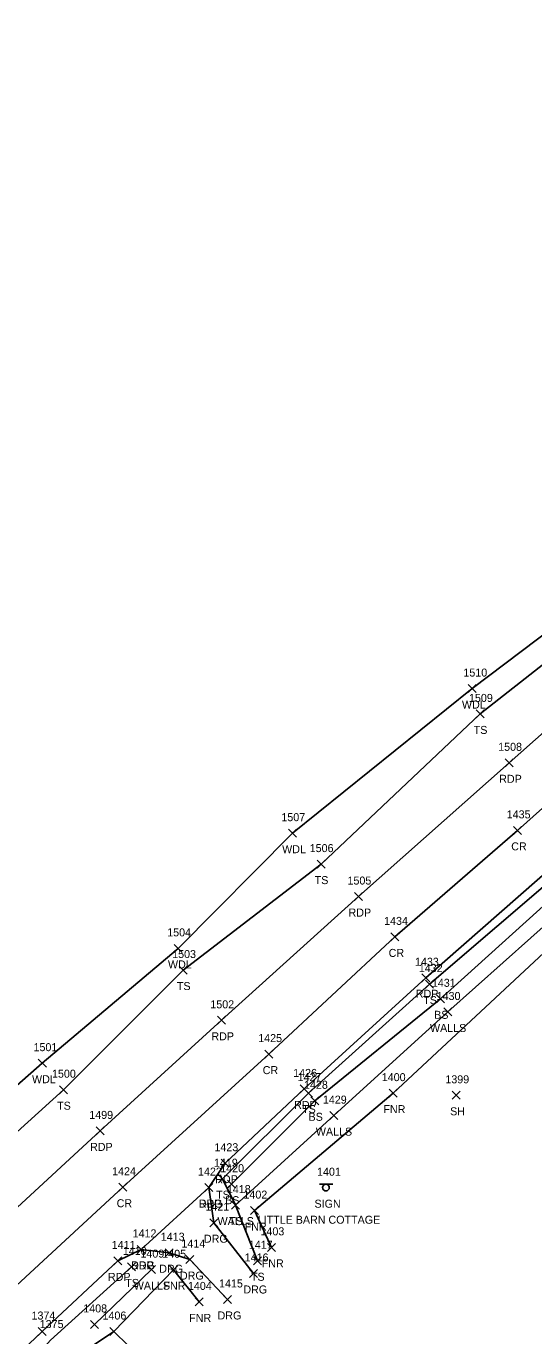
# Model space of a CAD drawing. Extents: x 1611797 to 1633212, y 298978 to 305475.
# Drawn here: x 1612774 to 1612900.9, y 300929.6 to 301256.8 of the extents above; entities that cross this region are included whole.
import ezdxf

# ---------------------------------------------------------------- set-up
doc = ezdxf.new("R2010")
doc.units = 0
for name, color, linetype in [('L_A', 7, 'Continuous'), ('L_I', 7, 'Continuous'), ('L_TIC', 7, 'Continuous'), ('LAWA', 7, 'Continuous'), ('LELB', 7, 'Continuous'), ('LFNC', 7, 'Continuous'), ('LWS', 7, 'Continuous'), ('P_A', 7, 'Continuous'), ('P_I', 7, 'Continuous'), ('P_TIC', 7, 'Continuous'), ('PET', 7, 'Continuous'), ('PRC', 7, 'Continuous'), ('R_A', 7, 'Continuous'), ('R_I', 7, 'Continuous'), ('R_TIC', 7, 'Continuous'), ('RDG', 7, 'Continuous'), ('S_A', 7, 'Continuous'), ('S_C', 7, 'Continuous'), ('S_I', 7, 'Continuous'), ('SSGN', 7, 'Continuous')]:
    doc.layers.add(name, color=color, linetype=linetype)

msp = doc.modelspace()

# ---------------------------------------------------------------- linework, layer by layer
at = {"layer": 'L_TIC'}
for points in [[(1612884.5, 301090.31), (1612886.5, 301092.31)], [(1612886.5, 301090.31), (1612884.5, 301092.31)], [(1612886.45, 301083.98), (1612888.45, 301085.98)], [(1612888.45, 301083.98), (1612886.45, 301085.98)], [(1612839.57, 301054.18), (1612841.57, 301056.18)], [(1612841.57, 301054.18), (1612839.57, 301056.18)], [(1612846.71, 301046.45), (1612848.71, 301048.45)], [(1612848.71, 301046.45), (1612846.71, 301048.45)], [(1612811.04, 301025.39), (1612813.04, 301027.39)], [(1612813.04, 301025.39), (1612811.04, 301027.39)], [(1612812.28, 301019.98), (1612814.28, 301021.98)], [(1612814.28, 301019.98), (1612812.28, 301021.98)], [(1612873.83, 301016.47), (1612875.83, 301018.47)], [(1612875.83, 301016.47), (1612873.83, 301018.47)], [(1612876.53, 301012.79), (1612878.53, 301014.79)], [(1612878.53, 301012.79), (1612876.53, 301014.79)], [(1612878.38, 301009.5), (1612880.38, 301011.5)], [(1612880.38, 301009.5), (1612878.38, 301011.5)], [(1612777.07, 300996.71), (1612779.07, 300998.71)], [(1612779.07, 300996.71), (1612777.07, 300998.71)], [(1612782.35, 300990.08), (1612784.35, 300992.08)], [(1612784.35, 300990.08), (1612782.35, 300992.08)], [(1612843.56, 300989.24), (1612845.56, 300991.24)], [(1612845.56, 300989.24), (1612843.56, 300991.24)], [(1612864.75, 300989.22), (1612866.75, 300991.22)], [(1612866.75, 300989.22), (1612864.75, 300991.22)], [(1612880.47, 300988.68), (1612882.47, 300990.68)], [(1612882.47, 300988.68), (1612880.47, 300990.68)], [(1612845.15, 300987.31), (1612847.15, 300989.31)], [(1612847.15, 300987.31), (1612845.15, 300989.31)], [(1612849.87, 300983.6), (1612851.87, 300985.6)], [(1612851.87, 300983.6), (1612849.87, 300985.6)], [(1612822.08, 300967.84), (1612824.08, 300969.84)], [(1612824.08, 300967.84), (1612822.08, 300969.84)], [(1612824.3, 300966.47), (1612826.3, 300968.47)], [(1612826.3, 300966.47), (1612824.3, 300968.47)], [(1612825.3, 300961.24), (1612827.3, 300963.24)], [(1612827.3, 300961.24), (1612825.3, 300963.24)], [(1612825.3, 300961.24), (1612827.3, 300963.24)], [(1612827.3, 300961.24), (1612825.3, 300963.24)], [(1612830.09, 300959.87), (1612832.09, 300961.87)], [(1612832.09, 300959.87), (1612830.09, 300961.87)], [(1612834.35, 300950.69), (1612836.35, 300952.69)], [(1612836.35, 300950.69), (1612834.35, 300952.69)], [(1612799.39, 300945.8), (1612801.39, 300947.8)], [(1612801.39, 300945.8), (1612799.39, 300947.8)], [(1612830.8, 300947.34), (1612832.8, 300949.34)], [(1612832.8, 300947.34), (1612830.8, 300949.34)], [(1612804.37, 300945.12), (1612806.37, 300947.12)], [(1612806.37, 300945.12), (1612804.37, 300947.12)], [(1612809.81, 300945.08), (1612811.81, 300947.08)], [(1612811.81, 300945.08), (1612809.81, 300947.08)], [(1612816.22, 300937.06), (1612818.22, 300939.06)], [(1612818.22, 300937.06), (1612816.22, 300939.06)], [(1612790.07, 300931.43), (1612792.07, 300933.43)], [(1612792.07, 300931.43), (1612790.07, 300933.43)], [(1612794.94, 300929.65), (1612796.94, 300931.65)], [(1612796.94, 300929.65), (1612794.94, 300931.65)], [(1612794.94, 300929.65), (1612796.94, 300931.65)], [(1612796.94, 300929.65), (1612794.94, 300931.65)]]:
    msp.add_lwpolyline(points, dxfattribs=at)
at = {"layer": 'LAWA'}
for points in [[(1612520.74, 300765.86), (1612525.12, 300761.04), (1612548.19, 300793.82), (1612575.42, 300818.41), (1612609.49, 300842.97), (1612636.94, 300862.89), (1612662.03, 300884.55), (1612680.8, 300909.05), (1612710.16, 300938.44), (1612744.18, 300967.96), (1612778.07, 300997.71), (1612812.04, 301026.39), (1612840.57, 301055.18), (1612885.5, 301091.31), (1612917.8, 301115.74), (1612945.04, 301143.93), (1612981.93, 301163.73), (1613015.11, 301183.73), (1613044.59, 301208.79), (1613081.48, 301227.19), (1613116.05, 301241.71), (1613152.1, 301256.82)], [(1612624.75, 300750.43), (1612642.54, 300770.59), (1612658.94, 300792.03), (1612667.35, 300807.75), (1612698.52, 300831.37), (1612731.01, 300861.47), (1612759.3, 300891.13), (1612784.86, 300923.22), (1612795.94, 300930.65), (1612803.07, 300923.64)]]:
    msp.add_lwpolyline(points, dxfattribs=at)
at = {"layer": 'LELB'}
for points in [[(1612556.39, 300782.85), (1612585.92, 300807.71), (1612616.04, 300831.67), (1612639.55, 300853.65), (1612667.54, 300878.88), (1612689.26, 300899.93), (1612719.35, 300928.8), (1612750.26, 300961.18), (1612783.35, 300991.08), (1612813.28, 301020.98), (1612847.71, 301047.45), (1612887.45, 301084.98), (1612921.59, 301111.82), (1612952.24, 301134.87), (1612986.57, 301158.76), (1613017.15, 301179.43), (1613050.39, 301197.72), (1613086.59, 301215.56), (1613120.28, 301230.23), (1613159.81, 301240.15)], [(1612831.8, 300948.34), (1612826.3, 300962.24), (1612823.08, 300968.84), (1612844.56, 300990.24), (1612874.83, 301017.47), (1612908.46, 301046.25), (1612946, 301078.94), (1612976.38, 301105.07), (1612997.58, 301119.19), (1613020.98, 301136.41), (1613045.12, 301153.67)], [(1612825.3, 300967.47), (1612846.15, 300988.31), (1612877.53, 301013.79), (1612910.94, 301043.97), (1612947.09, 301077.82), (1612978.5, 301103.5), (1612997.58, 301119.19)], [(1612630.17, 300773.9), (1612651.55, 300798.3), (1612666.6, 300819.76), (1612690.53, 300842.69), (1612722.1, 300872.89), (1612752.74, 300898.06), (1612780.11, 300928.52), (1612800.39, 300946.8)]]:
    msp.add_lwpolyline(points, dxfattribs=at)
at = {"layer": 'LFNC'}
for points in [[(1613004.34, 301104.59), (1613001.01, 301109.97), (1612974.67, 301087.13), (1612957.01, 301072.34), (1612907.05, 301028.69), (1612865.75, 300990.22), (1612831.09, 300960.87), (1612835.35, 300951.69)], [(1612817.22, 300938.06), (1612810.81, 300946.08), (1612795.94, 300930.65)]]:
    msp.add_lwpolyline(points, dxfattribs=at)
at = {"layer": 'LWS'}
for points in [[(1612826.3, 300962.24), (1612850.87, 300984.6), (1612879.38, 301010.5), (1612913.96, 301041.34), (1612949.68, 301072.78), (1612980.4, 301098.87), (1613000.01, 301115.49), (1613019.22, 301130.45), (1613025.16, 301122.3)], [(1612791.07, 300932.43), (1612805.37, 300946.12)]]:
    msp.add_lwpolyline(points, dxfattribs=at)
at = {"layer": 'P_TIC'}
for points in [[(1612893.74, 301071.76), (1612895.74, 301073.76)], [(1612895.74, 301071.76), (1612893.74, 301073.76)], [(1612895.79, 301054.88), (1612897.79, 301056.88)], [(1612897.79, 301054.88), (1612895.79, 301056.88)], [(1612856.09, 301038.34), (1612858.09, 301040.34)], [(1612858.09, 301038.34), (1612856.09, 301040.34)], [(1612865.16, 301028.26), (1612867.16, 301030.26)], [(1612867.16, 301028.26), (1612865.16, 301030.26)], [(1612872.89, 301018.05), (1612874.89, 301020.05)], [(1612874.89, 301018.05), (1612872.89, 301020.05)], [(1612821.82, 301007.42), (1612823.82, 301009.42)], [(1612823.82, 301007.42), (1612821.82, 301009.42)], [(1612833.7, 300998.98), (1612835.7, 301000.98)], [(1612835.7, 300998.98), (1612833.7, 301000.98)], [(1612842.5, 300990.27), (1612844.5, 300992.27)], [(1612844.5, 300990.27), (1612842.5, 300992.27)], [(1612791.5, 300979.79), (1612793.5, 300981.79)], [(1612793.5, 300979.79), (1612791.5, 300981.79)], [(1612822.78, 300971.71), (1612824.78, 300973.71)], [(1612824.78, 300971.71), (1612822.78, 300973.71)], [(1612797.2, 300965.71), (1612799.2, 300967.71)], [(1612799.2, 300965.71), (1612797.2, 300967.71)], [(1612818.66, 300965.62), (1612820.66, 300967.62)], [(1612820.66, 300965.62), (1612818.66, 300967.62)], [(1612801.75, 300950.18), (1612803.75, 300952.18)], [(1612803.75, 300950.18), (1612801.75, 300952.18)], [(1612795.97, 300947.31), (1612797.97, 300949.31)], [(1612797.97, 300947.31), (1612795.97, 300949.31)], [(1612777.06, 300929.65), (1612779.06, 300931.65)], [(1612779.06, 300929.65), (1612777.06, 300931.65)]]:
    msp.add_lwpolyline(points, dxfattribs=at)
at = {"layer": 'PET'}
for points in [[(1612564.95, 300773.49), (1612594.34, 300798.76), (1612622.92, 300823.93), (1612645.9, 300844.47), (1612674.45, 300870.66), (1612697.22, 300891.5), (1612727.31, 300920.52), (1612759.71, 300950.56), (1612792.5, 300980.79), (1612822.82, 301008.42), (1612857.09, 301039.34), (1612894.74, 301072.76), (1612926.84, 301101.2), (1612956.05, 301125.51), (1612991.88, 301153.1), (1613019.68, 301172.93), (1613052.43, 301193.24), (1613088.86, 301211.54), (1613121.41, 301224.79), (1613160.56, 301237.68)], [(1612749.1, 300903.31), (1612778.06, 300930.65), (1612796.97, 300948.31), (1612802.75, 300951.18), (1612819.66, 300966.62), (1612823.78, 300972.71), (1612843.5, 300991.27), (1612873.89, 301019.05), (1612906.49, 301047.64), (1612944.39, 301080.97), (1612975.03, 301106.19), (1612996.17, 301122.88), (1613022.65, 301142.87), (1613043.92, 301156.32), (1613073.57, 301173.61), (1613093.84, 301183.73), (1613125.52, 301197.34), (1613165.46, 301210.56)]]:
    msp.add_lwpolyline(points, dxfattribs=at)
at = {"layer": 'PRC'}
msp.add_lwpolyline([(1612573.49, 300762.64), (1612603.84, 300788.89), (1612631.25, 300812.62), (1612654.29, 300833.45), (1612683.36, 300860.06), (1612710.53, 300884.99), (1612741.34, 300913.59), (1612769.43, 300940.18), (1612798.2, 300966.71), (1612834.7, 300999.98), (1612866.16, 301029.26), (1612896.79, 301055.88), (1612936.58, 301091.4), (1612965.75, 301115.92), (1612988.33, 301133.32), (1613014.65, 301152.98), (1613037.89, 301168.44), (1613066.94, 301184.86), (1613089.54, 301196.09), (1613120.36, 301208.99), (1613162.25, 301223.48)], dxfattribs=at)
at = {"layer": 'R_TIC'}
for points in [[(1612818.66, 300965.62), (1612820.66, 300967.62)], [(1612820.66, 300965.62), (1612818.66, 300967.62)], [(1612819.96, 300956.85), (1612821.96, 300958.85)], [(1612821.96, 300956.85), (1612819.96, 300958.85)], [(1612801.75, 300950.18), (1612803.75, 300952.18)], [(1612803.75, 300950.18), (1612801.75, 300952.18)], [(1612808.79, 300949.35), (1612810.79, 300951.35)], [(1612810.79, 300949.35), (1612808.79, 300951.35)], [(1612813.96, 300947.63), (1612815.96, 300949.63)], [(1612815.96, 300947.63), (1612813.96, 300949.63)], [(1612829.81, 300944.16), (1612831.81, 300946.16)], [(1612831.81, 300944.16), (1612829.81, 300946.16)], [(1612823.36, 300937.67), (1612825.36, 300939.67)], [(1612825.36, 300937.67), (1612823.36, 300939.67)]]:
    msp.add_lwpolyline(points, dxfattribs=at)
at = {"layer": 'RDG'}
for points in [[(1612830.81, 300945.16), (1612820.96, 300957.85), (1612819.66, 300966.62)], [(1612802.75, 300951.18), (1612809.79, 300950.35), (1612814.96, 300948.63), (1612824.36, 300938.67)]]:
    msp.add_lwpolyline(points, dxfattribs=at)
at = {"layer": 'SSGN'}
for p, q in [((1612847.29, 300967.44), (1612850.62, 300967.44)), ((1612848.94, 300966.61), (1612848.94, 300966.61))]:
    msp.add_line(p, q, dxfattribs=at)
msp.add_circle((1612848.94, 300966.61), 0.833, dxfattribs=at)

# ---------------------------------------------------------------- texts
at = {"layer": 'L_A'}
for s, p in [('WDL', (1612882.91, 301086.31)), ('TS', (1612885.86, 301079.98)), ('WDL', (1612837.99, 301050.18)), ('TS', (1612846.12, 301042.45)), ('WDL', (1612809.46, 301021.39)), ('TS', (1612811.69, 301015.98)), ('TS', (1612873.24, 301012.47)), ('BS', (1612875.97, 301008.79)), ('WALLS', (1612874.93, 301005.5)), ('WDL', (1612775.49, 300992.71)), ('TS', (1612781.76, 300986.08)), ('TS', (1612842.97, 300985.24)), ('FNR', (1612863.29, 300985.22)), ('BS', (1612844.59, 300983.31)), ('SH', (1612879.96, 300984.68)), ('WALLS', (1612846.41, 300979.6)), ('TS', (1612821.49, 300963.84)), ('BS', (1612823.74, 300962.47)), ('WALLS', (1612821.85, 300957.24)), ('TS', (1612824.71, 300957.24)), ('FNR', (1612828.63, 300955.87)), ('FNR', (1612832.89, 300946.69)), ('TS', (1612830.2, 300943.34)), ('TS', (1612798.8, 300941.8)), ('WALLS', (1612800.91, 300941.12)), ('FNR', (1612808.35, 300941.08)), ('FNR', (1612814.76, 300933.06))]:
    msp.add_text(s, height=2, dxfattribs=at).set_placement(p)
at = {"layer": 'L_I'}
for s, p in [('1510', (1612883.28, 301094.31)), ('1509', (1612884.68, 301087.98)), ('1507', (1612837.8, 301058.18)), ('1506', (1612844.88, 301050.45)), ('1504', (1612809.27, 301029.39)), ('1503', (1612810.51, 301023.98)), ('1432', (1612872.14, 301020.47)), ('1431', (1612875.4, 301016.79)), ('1430', (1612876.6, 301013.5)), ('1501', (1612775.87, 301000.71)), ('1500', (1612780.49, 300994.08)), ('1427', (1612841.86, 300993.24)), ('1400', (1612862.89, 300993.22)), ('1399', (1612878.77, 300992.68)), ('1428', (1612843.46, 300991.31)), ('1429', (1612848.17, 300987.6)), ('1419', (1612820.95, 300971.84)), ('1420', (1612822.52, 300970.47)), ('1418', (1612824.18, 300965.24)), ('1418', (1612824.18, 300965.24)), ('1402', (1612828.32, 300963.87)), ('1403', (1612832.58, 300954.69)), ('1410', (1612798.18, 300949.8)), ('1409', (1612802.59, 300949.12)), ('1405', (1612808.04, 300949.08)), ('1417', (1612829.67, 300951.34)), ('1404', (1612814.45, 300941.06)), ('1408', (1612788.3, 300935.43)), ('1406', (1612793.11, 300933.65)), ('1406', (1612793.11, 300933.65)), ('1375', (1612777.41, 300931.52))]:
    msp.add_text(s, height=2, dxfattribs=at).set_placement(p)
at = {"layer": 'P_A'}
for s, p in [('RDP', (1612892.23, 301067.76)), ('CR', (1612895.23, 301050.88)), ('RDP', (1612854.58, 301034.34)), ('CR', (1612864.6, 301024.26)), ('RDP', (1612871.38, 301014.05)), ('RDP', (1612820.31, 301003.42)), ('CR', (1612833.13, 300994.98)), ('RDP', (1612840.99, 300986.27)), ('RDP', (1612789.99, 300975.79)), ('RDP', (1612821.27, 300967.71)), ('CR', (1612796.63, 300961.71)), ('RDP', (1612817.15, 300961.62)), ('RDP', (1612800.24, 300946.18)), ('RDP', (1612794.46, 300943.31))]:
    msp.add_text(s, height=2, dxfattribs=at).set_placement(p)
at = {"layer": 'P_I'}
for s, p in [('1508', (1612891.97, 301075.76)), ('1435', (1612894.1, 301058.88)), ('1505', (1612854.32, 301042.34)), ('1434', (1612863.47, 301032.26)), ('1433', (1612871.19, 301022.05)), ('1502', (1612820.05, 301011.42)), ('1425', (1612832.01, 301002.98)), ('1426', (1612840.75, 300994.27)), ('1499', (1612789.8, 300983.79)), ('1423', (1612821.08, 300975.71)), ('1424', (1612795.51, 300969.71)), ('1422', (1612816.97, 300969.62)), ('1412', (1612800.63, 300954.18)), ('1411', (1612795.41, 300951.31)), ('1374', (1612775.37, 300933.65))]:
    msp.add_text(s, height=2, dxfattribs=at).set_placement(p)
at = {"layer": 'R_A'}
for p in [(1612817.15, 300961.62), (1612818.45, 300952.85), (1612800.24, 300946.18), (1612807.28, 300945.35), (1612812.45, 300943.63), (1612828.3, 300940.16), (1612821.85, 300933.67)]:
    msp.add_text('DRG', height=2, dxfattribs=at).set_placement(p)
at = {"layer": 'R_I'}
for s, p in [('1422', (1612816.97, 300969.62)), ('1421', (1612818.83, 300960.85)), ('1412', (1612800.63, 300954.18)), ('1413', (1612807.67, 300953.35)), ('1414', (1612812.83, 300951.63)), ('1416', (1612828.63, 300948.16)), ('1415', (1612822.23, 300941.67))]:
    msp.add_text(s, height=2, dxfattribs=at).set_placement(p)
at = {"layer": 'S_A'}
msp.add_text('SIGN', height=2, dxfattribs=at).set_placement((1612846.08, 300961.59))
at = {"layer": 'S_C'}
msp.add_text('LITTLE BARN COTTAGE', height=2, dxfattribs=at).set_placement((1612831.88, 300957.59))
at = {"layer": 'S_I'}
msp.add_text('1401', height=2, dxfattribs=at).set_placement((1612846.71, 300969.59))

doc.saveas('drawing.dxf')
